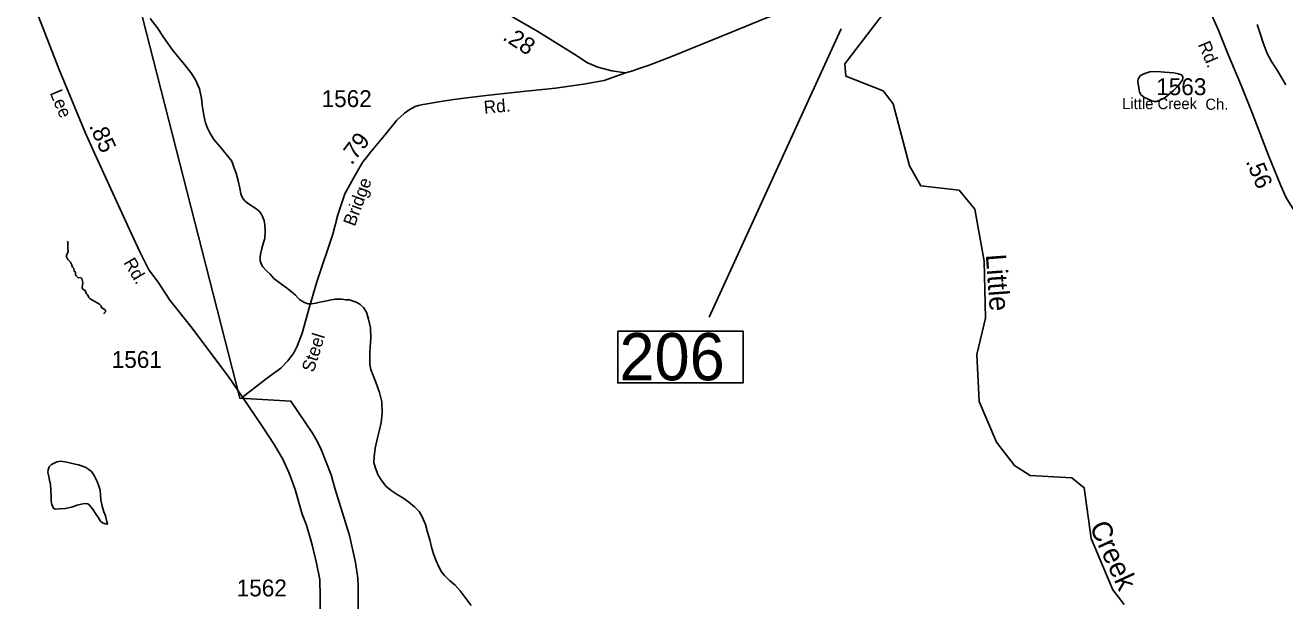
# Model space of a CAD drawing. Extents: x 2082433 to 2279600, y 546599 to 755198.
# Drawn here: x 2159193 to 2168528, y 660282 to 664544 of the extents above; entities that cross this region are included whole.
import ezdxf

# ---------------------------------------------------------------- set-up
doc = ezdxf.new("R2010")
doc.units = 0
for name, color, linetype in [('Exist Boundary Political Fire Districts', 7, 'Continuous'), ('Exist Cultural Church with Cemetery Label', 7, 'Continuous'), ('Exist Hydrographic Creek Single Shore', 7, 'Continuous'), ('Exist Hydrographic Creek Single Shore Label', 7, 'Continuous'), ('Exist Hydrographic Misc Water Feature', 7, 'Continuous'), ('Exist Road Secondary Mileage Hundredths English Label', 7, 'Continuous'), ('Exist Road Secondary Structure Standard Bridge Number Label', 7, 'Continuous'), ('Exist Road Secondary Type 51 Attributed', 7, 'Continuous'), ('Exist Road Secondary Type 51 Label', 7, 'Continuous'), ('Exist Road Secondary Type 51 Number Label', 7, 'Continuous')]:
    doc.layers.add(name, color=color, linetype=linetype)

msp = doc.modelspace()

# ---------------------------------------------------------------- linework, layer by layer
at = {"layer": 'Exist Boundary Political Fire Districts'}
msp.add_lwpolyline([(2158585.3, 670367.2), (2160783.3, 661782.1), (2161162.2, 661760.1), (2161322.6, 661524.1), (2161357, 661464.4), (2161385.9, 661402.9), (2161459.3, 661214.5), (2161488, 661117), (2161595.1, 660764.2), (2161641.2, 660566.4), (2161657.2, 660450), (2161660.3, 660384), (2161660.3, 660191.1), (2161656.8, 660107.3), (2164938.1, 653868.9), (2162383.5, 651697), (2157115.7, 648505.9)], dxfattribs=at)
at = {"layer": 'Exist Hydrographic Creek Single Shore'}
for points in [[(2160117.7, 664594.5), (2160171.8, 664526.6), (2160218.2, 664454.8), (2160280.7, 664363.4), (2160333.4, 664301.5), (2160373.4, 664254.1), (2160419.5, 664193.9), (2160454.4, 664140.4), (2160484.3, 664072.7), (2160498.7, 664000.7), (2160507.3, 663934.9), (2160519.8, 663866.9), (2160529.8, 663820.7), (2160544, 663783), (2160560.2, 663747.2), (2160590.5, 663697.2), (2160636.9, 663643.6), (2160660.7, 663615.6), (2160693.1, 663577.9), (2160723.4, 663538), (2160739.6, 663492.2), (2160755.6, 663448.4), (2160771.8, 663392.4), (2160782.5, 663338.5), (2160790.9, 663294.6), (2160798.9, 663276.8), (2160809.1, 663258.6), (2160823.1, 663240.7), (2160839.1, 663226.9), (2160861, 663213), (2160883.4, 663199.1), (2160903, 663187.2), (2160925.6, 663167.2), (2160941.4, 663147.4), (2160953.5, 663123.6), (2160963.3, 663095.7), (2160967.6, 663065.5), (2160970.1, 663021.7), (2160968, 662965.7), (2160958.8, 662935.4), (2160946.7, 662891.4), (2160938.9, 662859.8), (2160935, 662831.5), (2160935.2, 662799.5), (2160941.4, 662777.4), (2160953.5, 662755.8), (2160977.7, 662727.8), (2161008, 662700), (2161036.3, 662668.2), (2161064, 662646.2), (2161102.3, 662618.5), (2161130, 662598.8), (2161152.6, 662582.9), (2161178.6, 662561.1), (2161196.9, 662545), (2161217, 662523.3), (2161229.1, 662511.3), (2161263.1, 662491.5), (2161289.1, 662481.6), (2161315, 662481.7), (2161346.8, 662485.8), (2161377.1, 662492.2), (2161415.1, 662500.2), (2161450.9, 662508.6), (2161490.9, 662514.7), (2161508.8, 662514.8), (2161539.1, 662515.1)], [(2167338.7, 660253.8), (2167254.6, 660363.8), (2167093.7, 660744.3), (2167041.8, 661119.3), (2166949.7, 661193.4), (2166641.8, 661209.4), (2166524.7, 661283.9), (2166390.8, 661457.3), (2166263.6, 661758.4), (2166244.8, 662106.5), (2166310.8, 662374.1), (2166299.7, 662797.5), (2166230.8, 663182.7), (2166113.8, 663322.8), (2165829.8, 663354.8), (2165745.7, 663504.2), (2165626.8, 663962.5), (2165550.7, 664059.2), (2165275.7, 664166.5), (2165266.7, 664258.6), (2165544.7, 664618.9)], [(2159776.4, 662407.1), (2159778.4, 662411.1), (2159788.3, 662422.2), (2159788.7, 662433.7), (2159783.5, 662439.9), (2159760.6, 662451.3), (2159756.9, 662457.9), (2159754.7, 662466.7), (2159742.2, 662479.7), (2159673.2, 662517.8), (2159666.9, 662524.5), (2159655.4, 662547.5), (2159646.4, 662554.6), (2159637.5, 662578.6), (2159620.7, 662590.4), (2159615.5, 662602.4), (2159618.5, 662622.7), (2159618.9, 662638.9), (2159611.4, 662669.6), (2159604.6, 662675.8), (2159585.4, 662674.6), (2159580.2, 662677.8), (2159568.6, 662690.1), (2159564.9, 662696.9), (2159564.3, 662716.2), (2159555.9, 662722.3), (2159552.2, 662741.5), (2159543.3, 662753.6), (2159536.4, 662775.2), (2159527.5, 662789.3), (2159509.7, 662809), (2159499.7, 662828.2), (2159499.6, 662840.1), (2159510.9, 662868.8), (2159508.7, 662891.8), (2159507.9, 662937.6), (2159507.3, 662944.3)], [(2161539.1, 662515.1), (2161569, 662511), (2161595.1, 662509.5), (2161622.8, 662501.7), (2161644.7, 662493.9), (2161672.6, 662477.9), (2161700.9, 662453.8), (2161721.4, 662420.2), (2161737.4, 662366.3), (2161751.7, 662302.5), (2161754.2, 662230.3), (2161746.8, 662126.4), (2161747.2, 662032.2), (2161753.6, 661994.3), (2161771.8, 661950.7), (2161794, 661892.5), (2161818.4, 661824.8), (2161835, 661755), (2161839.3, 661671.1), (2161831.7, 661603), (2161818, 661549), (2161804.2, 661489.1), (2161787, 661411), (2161779.2, 661348.9), (2161777.8, 661304.9), (2161787.8, 661262.8), (2161807.9, 661213.1), (2161830.1, 661177.3), (2161866.2, 661131.3), (2161904.3, 661097.6), (2161950.6, 661069.9), (2161992.7, 661044), (2162036.8, 661012.3), (2162077.4, 660978.5), (2162111.4, 660942.9), (2162133.8, 660903.1), (2162159.8, 660847.2), (2162174.2, 660791.1), (2162190.6, 660733.5), (2162204.9, 660679.4), (2162219.1, 660629.4), (2162235.3, 660583.5), (2162259.2, 660534.1), (2162277.7, 660496), (2162300.1, 660469.9), (2162336.3, 660432.4), (2162378.2, 660398.5), (2162416.5, 660355), (2162452.6, 660306.9), (2162497.1, 660247.5)]]:
    msp.add_lwpolyline(points, dxfattribs=at)
at = {"layer": 'Exist Hydrographic Misc Water Feature'}
for points in [[(2168322.6, 664550.6), (2168347.5, 664474.7), (2168367.8, 664414.8), (2168398.1, 664335.2), (2168430.3, 664275.2), (2168471.1, 664211.4), (2168505.1, 664157.6), (2168535.3, 664101.9)], [(2167529.1, 664198), (2167499.4, 664190), (2167479.3, 664182.1), (2167459.4, 664171.7), (2167449.3, 664159.9), (2167441.5, 664141.6), (2167439.7, 664127.6), (2167441.7, 664109.9), (2167445.8, 664077.6), (2167452.2, 664049.9), (2167462, 664029.7), (2167476.2, 664017.9), (2167488.1, 664008), (2167510.2, 663998.1), (2167532.4, 663990.3), (2167544.1, 663984.5), (2167560.5, 663978.3), (2167576.3, 663978.4), (2167598.4, 663986.8), (2167620.1, 663996.9), (2167642.1, 664009), (2167672.2, 664033.3), (2167704, 664061.3), (2167723.9, 664081.4), (2167743.4, 664101.6), (2167757.3, 664121.4), (2167769.2, 664139.5), (2167773.5, 664149.3), (2167773.3, 664163.6), (2167769.2, 664167.4), (2167763.1, 664175.7), (2167737, 664185.3), (2167706.9, 664191.1), (2167637.4, 664196.7), (2167581, 664200.4), (2167529.1, 664198)], [(2159510.5, 661306.1), (2159562, 661294.3), (2159588.2, 661288.3), (2159624.1, 661276.8), (2159642.4, 661268.8), (2159664.3, 661254.9), (2159684.6, 661238.9), (2159703.1, 661209.3), (2159727.1, 661165.1), (2159739, 661131.3), (2159747.6, 661101.6), (2159749.6, 661067.6), (2159753.9, 661029.7), (2159764, 660983.5), (2159776.3, 660939.9), (2159788.2, 660911.7), (2159792.7, 660889.6), (2159796.6, 660867.8), (2159802.9, 660851.9), (2159796.6, 660850), (2159780.6, 660853.6), (2159764.6, 660859.7), (2159750.4, 660871.6), (2159736.7, 660895.6), (2159718.4, 660921.5), (2159696.1, 660955.2), (2159672.1, 660987.3), (2159655.7, 660999.1), (2159638.1, 661003), (2159619.8, 661000.9), (2159578.2, 660990.5), (2159536, 660976.2), (2159490, 660964.1), (2159446.3, 660961.8), (2159416, 660961.5), (2159404.5, 660965.7), (2159390, 660993.4), (2159385.7, 661021.6), (2159385.7, 661057.3), (2159383.8, 661101.5), (2159379.3, 661143.5), (2159373.1, 661175.3), (2159366.8, 661203.4), (2159360.8, 661231.5), (2159362.3, 661251.1), (2159370.3, 661273.4), (2159388.1, 661291.4), (2159406.4, 661301.6), (2159428.1, 661309.7), (2159444.1, 661313.7), (2159456.4, 661315.6), (2159486.3, 661311.8), (2159510.5, 661306.1)]]:
    msp.add_lwpolyline(points, dxfattribs=at)
at = {"layer": 'Exist Road Secondary Structure Standard Bridge Number Label'}
msp.add_line((2165240.7, 664517.2), (2164261.3, 662382.7), dxfattribs=at)
msp.add_lwpolyline([(2163584.2, 662279), (2164513.2, 662279), (2164513.2, 661894.9), (2163584.2, 661894.9)], close=True, dxfattribs=at)
at = {"layer": 'Exist Road Secondary Type 51 Attributed'}
for points in [[(2160804.1, 661789), (2160696.4, 661946.5), (2160420, 662312.9), (2160265.7, 662507.4), (2160177.3, 662641.6), (2160109.8, 662733.2), (2160044, 662861.7), (2159978.1, 663003.9), (2159705.2, 663597), (2159639.4, 663746.1), (2159441, 664220.3), (2159274.5, 664653), (2159148.7, 664981.1), (2159080.9, 665165.9), (2159020, 665316), (2158969.6, 665430.2), (2158949.3, 665467.9), (2158856.4, 665638.3), (2158779.9, 665771.8)], [(2162357.3, 664885.3), (2162689.2, 664674.3), (2162991.3, 664498.5), (2163266.1, 664328.1), (2163360.9, 664266.3), (2163438, 664234.1), (2163540, 664205.7), (2163642.2, 664191.1)], [(2165545.8, 664719), (2165401, 664716.1), (2165066.7, 664693.4), (2165016.2, 664684.7), (2164969.2, 664677.8), (2164892.6, 664663.8), (2164828.2, 664646.4), (2164755.1, 664620.3), (2164687.2, 664599.4), (2164427.8, 664493.1), (2163978.7, 664310.2), (2163816.8, 664247.5), (2163721, 664216.2), (2163696.7, 664207.5), (2163642.2, 664191.1)], [(2167918.7, 664780.1), (2168039.4, 664499.9), (2168109.4, 664326.9), (2168201.5, 664105.5), (2168287.1, 663896.2), (2168407.8, 663579.7), (2168496, 663362.6), (2168536.2, 663271.8), (2168593.3, 663178.4), (2168657.3, 663096.2), (2168719.6, 663029.6), (2168787.9, 662970), (2168835.5, 662934.5), (2168917.2, 662883.5), (2169113.1, 662768.4), (2169331, 662650.8), (2169580.5, 662506.4)], [(2163642.2, 664191.1), (2163484.3, 664134.3), (2163330.3, 664108), (2163123.9, 664078.6), (2162833.2, 664049), (2162609.4, 664024), (2162466, 664007.4), (2162369.5, 663993.7), (2162255.6, 663976.1), (2162186.6, 663963.8), (2162142.3, 663956.4), (2162107.8, 663949), (2162083.2, 663941.6), (2162038.9, 663917), (2162004.4, 663892.4), (2161947.8, 663840.6), (2161866.5, 663739.6), (2161753.3, 663606.6), (2161721.3, 663564.7), (2161694.2, 663532.7), (2161625.3, 663411.3), (2161562.6, 663295.6), (2161509.6, 663138.9), (2161472.6, 662997.5), (2161355.3, 662644.8), (2161300.7, 662460), (2161246, 662263.9), (2161209.1, 662167.5), (2161183.3, 662117.7), (2161140, 662058.2), (2161088.5, 662003.6), (2160977.6, 661926.3), (2160804.1, 661789)], [(2160804.1, 661789), (2160948.7, 661575.3), (2161037.1, 661440.3), (2161103, 661331.8), (2161148, 661225.8), (2161194.6, 661106.8), (2161246, 660924.4), (2161276.5, 660841.7), (2161319.9, 660695.4), (2161352.1, 660560.4), (2161376.2, 660439.9), (2161379.4, 660308.9), (2161379.4, 660146.6)]]:
    msp.add_lwpolyline(points, dxfattribs=at)

# ---------------------------------------------------------------- texts
at = {"layer": 'Exist Cultural Church with Cemetery Label'}
for s, height, p in [('Little Creek', 82.021, (2167322.9, 663922.9)), (' Ch.', 82.02, (2167909.3, 663918.1))]:
    msp.add_text(s, height=height, dxfattribs=at).set_placement(p)
at = {"layer": 'Exist Hydrographic Creek Single Shore Label'}
for s, rotation, p in [('Little', 274.18699, (2166311.8, 662844.9)), ('Creek', 294.74711, (2167078.1, 660832.3))]:
    msp.add_text(s, height=150, rotation=rotation, dxfattribs=at).set_placement(p)
at = {"layer": 'Exist Road Secondary Mileage Hundredths English Label'}
for s, rotation, p in [('.28', 327.55909, (2162724.2, 664441.3)), ('.85', 294.31947, (2159663.4, 663799.3)), ('.79', 52.60947, (2161612.8, 663503.8)), ('.56', 292.64868, (2168237.4, 663536.2))]:
    msp.add_text(s, height=125, rotation=rotation, dxfattribs=at).set_placement(p)
at = {"layer": 'Exist Road Secondary Structure Standard Bridge Number Label'}
msp.add_text('206', height=350, dxfattribs=at).set_placement((2163596.8, 661914.7))
at = {"layer": 'Exist Road Secondary Type 51 Label'}
for s, rotation, p in [('Rd.', 293.06234, (2167883.2, 664402.1)), ('Lee', 292.45829, (2159373.3, 664044.2)), ('Rd.', 5.21188, (2162595.6, 663888.5)), ('Bridge', 69.7616, (2161635.6, 663049.4)), ('Rd.', 300.85274, (2159918.4, 662786.8)), ('Steel', 72.82169, (2161330.9, 661968.8))]:
    msp.add_text(s, height=95, rotation=rotation, dxfattribs=at).set_placement(p)
at = {"layer": 'Exist Road Secondary Type 51 Number Label'}
for s, p in [('1562', (2161389.3, 663938)), ('1563', (2167575.3, 664026.4)), ('1561', (2159834.1, 662006.4)), ('1562', (2160760.3, 660314.4))]:
    msp.add_text(s, height=125, dxfattribs=at).set_placement(p)

doc.saveas('drawing.dxf')
